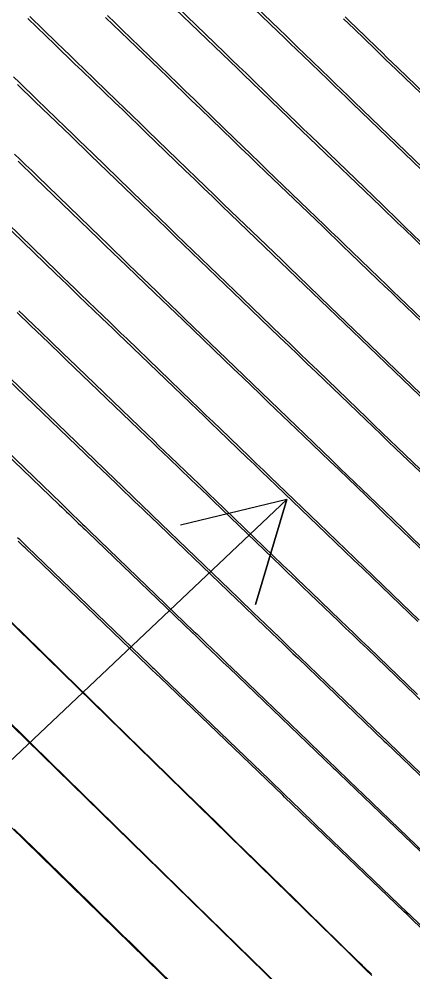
# Model space of a CAD drawing. Extents: x 954385 to 988206, y 1868364 to 1924553.
# Drawn here: x 955530.6 to 955552.2, y 1923273.7 to 1923325.9 of the extents above; entities that cross this region are included whole.
import ezdxf

# ---------------------------------------------------------------- set-up
doc = ezdxf.new("R2010")
doc.units = 0
for name, color, linetype in [('16', 7, 'Continuous'), ('26', 7, 'Continuous'), ('6', 7, 'Continuous'), ('7', 7, 'Continuous')]:
    doc.layers.add(name, color=color, linetype=linetype)

msp = doc.modelspace()

# ---------------------------------------------------------------- linework, layer by layer
at = {"layer": '16'}
for points in [[(955541.845, 1923328.276), (955544.903, 1923325.329), (955545.245, 1923324.999), (955545.586, 1923324.669), (955545.928, 1923324.339), (955546.269, 1923324.009), (955547.633, 1923322.687), (955547.974, 1923322.356), (955548.315, 1923322.026), (955548.657, 1923321.696), (955548.999, 1923321.367), (955553.718, 1923316.823)], [(955553.05, 1923313.301), (955551.795, 1923314.511), (955551.481, 1923314.813), (955551.167, 1923315.116), (955550.853, 1923315.418), (955550.539, 1923315.72), (955546.612, 1923319.501), (955546.216, 1923319.882), (955545.822, 1923320.263), (955545.427, 1923320.644), (955545.033, 1923321.026), (955543.457, 1923322.554), (955543.063, 1923322.935), (955542.669, 1923323.317), (955542.274, 1923323.698), (955541.879, 1923324.079), (955539.284, 1923326.58)], [(955489.905, 1923326.347), (955490.56, 1923325.712), (955496.424, 1923320.03), (955496.438, 1923320.017), (955500.738, 1923315.849), (955500.743, 1923315.844), (955510.792, 1923306.11), (955510.799, 1923306.103), (955517.97, 1923299.148), (955517.978, 1923299.14), (955546.543, 1923271.234)], [(955553.106, 1923304.922), (955549.429, 1923308.459), (955548.992, 1923308.88), (955548.554, 1923309.301), (955548.117, 1923309.722), (955547.679, 1923310.143), (955545.93, 1923311.829), (955545.492, 1923312.25), (955545.055, 1923312.672), (955544.617, 1923313.093), (955544.18, 1923313.514), (955541.837, 1923315.769), (955541.336, 1923316.253), (955540.835, 1923316.736), (955540.334, 1923317.22), (955539.834, 1923317.705), (955537.686, 1923319.787), (955537.26, 1923320.2), (955536.834, 1923320.612), (955536.408, 1923321.024), (955535.981, 1923321.435), (955534.162, 1923323.189), (955533.791, 1923323.546), (955533.421, 1923323.904), (955533.051, 1923324.262), (955532.681, 1923324.62), (955531.202, 1923326.053)], [(955556.513, 1923305.806), (955551.868, 1923310.275), (955551.492, 1923310.637), (955551.116, 1923310.999), (955550.74, 1923311.361), (955550.365, 1923311.722), (955548.862, 1923313.17), (955548.486, 1923313.532), (955548.111, 1923313.894), (955547.735, 1923314.255), (955547.359, 1923314.617), (955544.224, 1923317.635), (955543.776, 1923318.067), (955543.328, 1923318.5), (955542.881, 1923318.932), (955542.434, 1923319.365), (955540.646, 1923321.098), (955540.199, 1923321.532), (955539.751, 1923321.964), (955539.304, 1923322.397), (955538.856, 1923322.829), (955536.723, 1923324.884), (955536.303, 1923325.289), (955535.883, 1923325.695), (955535.464, 1923326.1)], [(955569.307, 1923305.987), (955567.266, 1923307.949), (955567.177, 1923308.034), (955567.089, 1923308.119), (955566.868, 1923308.332), (955566.736, 1923308.459), (955559.183, 1923315.726), (955558.992, 1923315.909), (955558.802, 1923316.092), (955558.611, 1923316.276), (955558.421, 1923316.459), (955557.659, 1923317.193), (955557.469, 1923317.376), (955557.279, 1923317.56), (955557.088, 1923317.743), (955556.898, 1923317.926), (955551.386, 1923323.233), (955551.097, 1923323.511), (955550.809, 1923323.79), (955550.52, 1923324.068), (955550.232, 1923324.347), (955549.08, 1923325.464), (955548.792, 1923325.743), (955548.504, 1923326.022)], [(955530.317, 1923322.733), (955530.638, 1923322.423), (955530.958, 1923322.113), (955531.279, 1923321.803), (955531.6, 1923321.493), (955533.177, 1923319.973), (955533.547, 1923319.616), (955533.917, 1923319.259), (955534.286, 1923318.902), (955534.655, 1923318.545), (955537.429, 1923315.856), (955537.885, 1923315.414), (955538.341, 1923314.973), (955538.798, 1923314.532), (955539.255, 1923314.091), (955541.084, 1923312.33), (955541.542, 1923311.89), (955541.999, 1923311.45), (955542.456, 1923311.009), (955542.913, 1923310.569), (955544.994, 1923308.565), (955545.493, 1923308.084), (955545.992, 1923307.603), (955546.492, 1923307.122), (955546.991, 1923306.642), (955549.698, 1923304.037), (955550.114, 1923303.637), (955550.531, 1923303.236), (955550.947, 1923302.835), (955551.364, 1923302.434), (955553.029, 1923300.831)], [(955549.963, 1923273.485), (955549.655, 1923273.786), (955549.347, 1923274.087), (955549.038, 1923274.387), (955548.73, 1923274.688), (955521.372, 1923301.416), (955521.052, 1923301.728), (955520.731, 1923302.041), (955520.411, 1923302.353), (955520.089, 1923302.664), (955514.185, 1923308.39), (955513.869, 1923308.697), (955513.553, 1923309.004), (955513.237, 1923309.31), (955512.921, 1923309.616), (955503.872, 1923318.382), (955503.685, 1923318.563), (955503.497, 1923318.745)], [(955530.374, 1923318.511), (955530.687, 1923318.209), (955530.999, 1923317.907), (955531.312, 1923317.605), (955531.624, 1923317.302), (955535.076, 1923313.956), (955535.461, 1923313.582), (955535.848, 1923313.209), (955536.234, 1923312.836), (955536.621, 1923312.463), (955538.169, 1923310.973), (955538.556, 1923310.6), (955538.943, 1923310.228), (955539.33, 1923309.855), (955539.717, 1923309.482), (955542.47, 1923306.83), (955542.95, 1923306.367), (955543.43, 1923305.905), (955543.911, 1923305.443), (955544.391, 1923304.981), (955546.312, 1923303.133), (955546.792, 1923302.671), (955547.272, 1923302.208), (955547.752, 1923301.746), (955548.233, 1923301.284), (955550.217, 1923299.374), (955550.708, 1923298.901), (955551.199, 1923298.429), (955551.69, 1923297.956), (955552.181, 1923297.484), (955555.335, 1923294.452)], [(955552.56, 1923292.958), (955552.079, 1923293.422), (955551.597, 1923293.885), (955549.542, 1923295.86), (955549.039, 1923296.344), (955548.536, 1923296.828), (955548.033, 1923297.312), (955547.53, 1923297.796), (955544.8, 1923300.424), (955544.407, 1923300.803), (955544.014, 1923301.181), (955543.62, 1923301.559), (955543.227, 1923301.937), (955541.655, 1923303.45), (955541.261, 1923303.829), (955540.868, 1923304.207), (955540.475, 1923304.585), (955540.082, 1923304.964), (955536.52, 1923308.396), (955536.203, 1923308.701), (955535.887, 1923309.006), (955535.57, 1923309.311), (955535.254, 1923309.616), (955533.987, 1923310.835), (955533.67, 1923311.14), (955533.354, 1923311.446), (955533.038, 1923311.751), (955532.722, 1923312.057), (955528.593, 1923316.06)], [(955498.328, 1923312.615), (955507.187, 1923304.033), (955507.612, 1923303.621), (955508.037, 1923303.209), (955508.463, 1923302.796), (955508.888, 1923302.384), (955514.382, 1923297.056), (955514.799, 1923296.651), (955515.216, 1923296.246), (955515.632, 1923295.84), (955516.048, 1923295.434), (955543.386, 1923268.727)], [(955530.615, 1923309.92), (955530.86, 1923309.682), (955531.106, 1923309.444), (955531.353, 1923309.207), (955532.338, 1923308.258), (955532.585, 1923308.021), (955532.831, 1923307.784), (955533.077, 1923307.547), (955533.324, 1923307.309), (955537.695, 1923303.098), (955538.001, 1923302.804), (955538.306, 1923302.509), (955538.612, 1923302.215), (955538.919, 1923301.92), (955540.143, 1923300.742), (955540.449, 1923300.448), (955540.755, 1923300.153), (955541.061, 1923299.859), (955541.367, 1923299.564), (955545.089, 1923295.981), (955545.481, 1923295.604), (955545.873, 1923295.227), (955546.265, 1923294.85), (955546.656, 1923294.473), (955548.224, 1923292.966), (955548.616, 1923292.589), (955549.008, 1923292.212), (955549.4, 1923291.836), (955549.791, 1923291.459), (955552.458, 1923288.894)], [(955530.127, 1923306.223), (955535.307, 1923301.233), (955535.526, 1923301.022), (955535.745, 1923300.811), (955535.963, 1923300.6), (955536.182, 1923300.39), (955537.058, 1923299.547), (955537.277, 1923299.336), (955537.496, 1923299.126), (955537.715, 1923298.915), (955537.934, 1923298.704), (955542.648, 1923294.166), (955542.929, 1923293.896), (955543.21, 1923293.626), (955543.49, 1923293.356), (955543.771, 1923293.086), (955544.894, 1923292.007), (955545.175, 1923291.737), (955545.455, 1923291.467), (955545.736, 1923291.197), (955546.017, 1923290.927), (955549.463, 1923287.611), (955550.129, 1923286.971), (955550.795, 1923286.33), (955551.461, 1923285.69), (955552.127, 1923285.049), (955555.804, 1923281.515)], [(955526.93, 1923305.136), (955532.919, 1923299.367), (955533.051, 1923299.24), (955533.183, 1923299.113), (955533.314, 1923298.986), (955533.446, 1923298.859), (955533.974, 1923298.352), (955534.106, 1923298.225), (955534.238, 1923298.098), (955534.369, 1923297.971), (955534.501, 1923297.844), (955540.208, 1923292.351), (955540.377, 1923292.188), (955540.547, 1923292.025), (955540.716, 1923291.862), (955540.886, 1923291.699), (955541.564, 1923291.047), (955541.733, 1923290.884), (955541.903, 1923290.721), (955542.072, 1923290.558), (955542.242, 1923290.395), (955546.468, 1923286.329), (955547.227, 1923285.6), (955547.985, 1923284.87), (955548.744, 1923284.14), (955549.503, 1923283.411), (955553.861, 1923279.221)], [(955530.531, 1923297.502), (955530.621, 1923297.415), (955530.71, 1923297.329), (955530.934, 1923297.114), (955531.068, 1923296.984), (955537.767, 1923290.536), (955537.825, 1923290.48), (955537.883, 1923290.424), (955537.942, 1923290.368), (955538, 1923290.312), (955538.292, 1923290.031), (955538.408, 1923289.919), (955538.467, 1923289.863), (955543.473, 1923285.047), (955544.324, 1923284.228), (955545.176, 1923283.41), (955546.027, 1923282.591), (955546.878, 1923281.772), (955551.919, 1923276.927), (955551.987, 1923276.861), (955552.056, 1923276.795), (955555.591, 1923273.393)]]:
    msp.add_lwpolyline(points, dxfattribs=at)
at = {"layer": '26'}
msp.add_lwpolyline([(955407.131, 1923168.928), (955545.299, 1923299.568), (955543.584, 1923293.818), (955545.299, 1923299.568), (955539.462, 1923298.178)], dxfattribs=at)
at = {"layer": '6'}
for points in [[(955539.183, 1923326.477), (955541.778, 1923323.981), (955542.174, 1923323.601), (955542.569, 1923323.22), (955542.964, 1923322.838), (955543.359, 1923322.457), (955544.938, 1923320.93), (955545.333, 1923320.549), (955545.729, 1923320.168), (955546.124, 1923319.787), (955546.52, 1923319.406), (955550.45, 1923315.633), (955550.764, 1923315.331), (955551.079, 1923315.029), (955551.394, 1923314.727), (955551.708, 1923314.425), (955552.966, 1923313.216)], [(955552.475, 1923292.896), (955551.992, 1923293.36), (955551.508, 1923293.824), (955549.459, 1923295.79), (955548.957, 1923296.272), (955548.454, 1923296.754), (955547.952, 1923297.237), (955547.449, 1923297.719), (955544.705, 1923300.356), (955544.312, 1923300.733), (955543.92, 1923301.11), (955543.527, 1923301.487), (955543.134, 1923301.864), (955541.563, 1923303.371), (955541.17, 1923303.748), (955540.778, 1923304.125), (955540.385, 1923304.502), (955539.992, 1923304.879), (955536.412, 1923308.318), (955536.096, 1923308.622), (955535.78, 1923308.925), (955535.464, 1923309.229), (955535.148, 1923309.532), (955533.884, 1923310.746), (955533.569, 1923311.049), (955533.253, 1923311.353), (955532.938, 1923311.657), (955532.623, 1923311.961), (955528.475, 1923315.971)]]:
    msp.add_lwpolyline(points, dxfattribs=at)
at = {"layer": '7'}
for points in [[(955553.634, 1923316.735), (955548.908, 1923321.272), (955548.566, 1923321.601), (955548.224, 1923321.931), (955547.882, 1923322.26), (955547.54, 1923322.59), (955546.174, 1923323.911), (955545.832, 1923324.241), (955545.49, 1923324.571), (955545.148, 1923324.901), (955544.806, 1923325.23), (955541.746, 1923328.172)], [(955531.097, 1923325.944), (955532.576, 1923324.515), (955532.945, 1923324.157), (955533.315, 1923323.8), (955533.686, 1923323.443), (955534.056, 1923323.087), (955535.875, 1923321.338), (955536.301, 1923320.927), (955536.728, 1923320.517), (955537.153, 1923320.106), (955537.579, 1923319.694), (955539.735, 1923317.61), (955540.237, 1923317.126), (955540.739, 1923316.642), (955541.241, 1923316.159), (955541.743, 1923315.676), (955544.082, 1923313.43), (955544.521, 1923313.009), (955544.96, 1923312.588), (955545.398, 1923312.166), (955545.837, 1923311.745), (955547.591, 1923310.06), (955548.03, 1923309.639), (955548.468, 1923309.217), (955548.907, 1923308.796), (955549.346, 1923308.375), (955553.024, 1923304.845)], [(955556.437, 1923305.728), (955551.785, 1923310.192), (955551.409, 1923310.553), (955551.032, 1923310.915), (955550.655, 1923311.276), (955550.279, 1923311.638), (955548.772, 1923313.085), (955548.396, 1923313.447), (955548.019, 1923313.808), (955547.643, 1923314.17), (955547.266, 1923314.532), (955544.132, 1923317.541), (955543.683, 1923317.973), (955543.234, 1923318.405), (955542.785, 1923318.837), (955542.337, 1923319.27), (955540.545, 1923321.003), (955540.097, 1923321.435), (955539.648, 1923321.868), (955539.2, 1923322.3), (955538.751, 1923322.733), (955536.62, 1923324.782), (955536.199, 1923325.186), (955535.78, 1923325.591), (955535.36, 1923325.996)], [(955556.817, 1923317.837), (955551.297, 1923323.137), (955551.008, 1923323.415), (955550.719, 1923323.693), (955550.43, 1923323.972), (955550.141, 1923324.25), (955548.988, 1923325.365), (955548.699, 1923325.644), (955548.411, 1923325.922)], [(955552.95, 1923300.757), (955551.281, 1923302.36), (955550.864, 1923302.761), (955550.446, 1923303.162), (955550.029, 1923303.562), (955549.611, 1923303.963), (955546.906, 1923306.559), (955546.406, 1923307.039), (955545.905, 1923307.52), (955545.404, 1923308.001), (955544.903, 1923308.482), (955542.814, 1923310.489), (955542.357, 1923310.928), (955541.9, 1923311.367), (955541.443, 1923311.806), (955540.986, 1923312.245), (955539.157, 1923314), (955538.7, 1923314.44), (955538.243, 1923314.879), (955537.787, 1923315.319), (955537.331, 1923315.759), (955534.545, 1923318.453), (955534.176, 1923318.809), (955533.807, 1923319.165), (955533.438, 1923319.521), (955533.068, 1923319.877), (955531.493, 1923321.392), (955531.172, 1923321.701), (955530.851, 1923322.01), (955530.531, 1923322.319)], [(955530.574, 1923318.115), (955530.886, 1923317.814), (955531.198, 1923317.513), (955531.51, 1923317.212), (955534.977, 1923313.86), (955535.362, 1923313.488), (955535.748, 1923313.116), (955536.134, 1923312.744), (955536.521, 1923312.373), (955538.067, 1923310.888), (955538.454, 1923310.517), (955538.84, 1923310.146), (955539.227, 1923309.775), (955539.613, 1923309.404), (955542.381, 1923306.745), (955542.861, 1923306.284), (955543.341, 1923305.823), (955543.821, 1923305.362), (955544.302, 1923304.901), (955546.223, 1923303.058), (955546.703, 1923302.597), (955547.183, 1923302.136), (955547.663, 1923301.675), (955548.143, 1923301.214), (955550.135, 1923299.3), (955550.627, 1923298.827), (955551.119, 1923298.355), (955551.612, 1923297.882), (955552.104, 1923297.41), (955555.254, 1923294.388)], [(955530.513, 1923309.826), (955530.758, 1923309.59), (955531.003, 1923309.354), (955531.248, 1923309.118), (955532.23, 1923308.176), (955532.475, 1923307.94), (955532.721, 1923307.705), (955532.966, 1923307.469), (955533.211, 1923307.233), (955537.604, 1923303.014), (955537.909, 1923302.721), (955538.214, 1923302.428), (955538.519, 1923302.135), (955538.825, 1923301.842), (955540.046, 1923300.67), (955540.351, 1923300.377), (955540.656, 1923300.084), (955540.961, 1923299.791), (955541.267, 1923299.498), (955545.007, 1923295.905), (955545.398, 1923295.529), (955545.789, 1923295.154), (955546.179, 1923294.779), (955546.57, 1923294.404), (955548.134, 1923292.903), (955548.525, 1923292.528), (955548.916, 1923292.153), (955549.307, 1923291.778), (955549.698, 1923291.403), (955553.397, 1923287.854)], [(955530.011, 1923306.148), (955535.215, 1923301.149), (955535.433, 1923300.94), (955535.65, 1923300.73), (955535.868, 1923300.521), (955536.086, 1923300.312), (955536.957, 1923299.476), (955537.175, 1923299.267), (955537.393, 1923299.058), (955537.611, 1923298.849), (955537.828, 1923298.64), (955542.565, 1923294.09), (955542.844, 1923293.822), (955543.123, 1923293.554), (955543.402, 1923293.286), (955543.682, 1923293.018), (955544.799, 1923291.946), (955545.078, 1923291.678), (955545.358, 1923291.41), (955545.637, 1923291.142), (955545.916, 1923290.874), (955550.622, 1923286.359), (955550.764, 1923286.223), (955551.191, 1923285.814), (955556.164, 1923281.045)], [(955526.81, 1923305.063), (955532.826, 1923299.283), (955532.956, 1923299.158), (955533.087, 1923299.033), (955533.217, 1923298.908), (955533.347, 1923298.783), (955533.869, 1923298.283), (955533.999, 1923298.158), (955534.129, 1923298.032), (955534.26, 1923297.907), (955534.39, 1923297.782), (955540.122, 1923292.276), (955540.29, 1923292.115), (955540.458, 1923291.954), (955540.625, 1923291.793), (955540.793, 1923291.632), (955541.464, 1923290.988), (955541.799, 1923290.666), (955542.135, 1923290.345), (955547.848, 1923284.864), (955547.962, 1923284.754), (955548.19, 1923284.535), (955553.94, 1923279.022)], [(955557.983, 1923269.572), (955553.343, 1923275.368), (955553.22, 1923275.516), (955553.093, 1923275.66), (955552.961, 1923275.799), (955552.825, 1923275.934), (955552.27, 1923276.467), (955552.131, 1923276.6), (955551.992, 1923276.733), (955551.854, 1923276.866), (955551.715, 1923276.999), (955545.18, 1923283.266), (955545.073, 1923283.369), (955538.353, 1923289.816), (955538.128, 1923290.031), (955537.904, 1923290.246), (955537.792, 1923290.353), (955537.68, 1923290.461), (955530.952, 1923296.924), (955530.866, 1923297.007), (955530.78, 1923297.089), (955530.566, 1923297.295)], [(955528.55, 1923294.466), (955531.774, 1923291.316), (955532.104, 1923290.994), (955532.433, 1923290.672), (955532.763, 1923290.35), (955533.092, 1923290.028), (955534.41, 1923288.739), (955534.739, 1923288.417), (955535.069, 1923288.095), (955535.398, 1923287.772), (955535.727, 1923287.45), (955538.781, 1923284.462), (955539.125, 1923284.126), (955539.468, 1923283.79), (955539.812, 1923283.454), (955540.156, 1923283.118), (955541.531, 1923281.774), (955541.875, 1923281.438), (955542.218, 1923281.102), (955542.562, 1923280.766), (955542.906, 1923280.43), (955545.788, 1923277.611), (955546.504, 1923276.911), (955547.22, 1923276.211), (955549.197, 1923274.277), (955549.283, 1923274.193), (955549.369, 1923274.11), (955549.454, 1923274.026), (955549.54, 1923273.942), (955549.934, 1923273.558)], [(955546.464, 1923271.356), (955539.476, 1923278.189), (955539.383, 1923278.281), (955532.311, 1923285.198), (955532.302, 1923285.208), (955531.267, 1923286.218), (955530.823, 1923286.652), (955525.644, 1923291.712)], [(955539.036, 1923273.027), (955537.481, 1923274.548), (955537.092, 1923274.928), (955536.703, 1923275.308), (955536.315, 1923275.688), (955535.926, 1923276.068), (955533.561, 1923278.38), (955533.16, 1923278.772), (955532.759, 1923279.163), (955532.358, 1923279.555), (955531.957, 1923279.947), (955530.354, 1923281.515)]]:
    msp.add_lwpolyline(points, dxfattribs=at)

doc.saveas('drawing.dxf')
